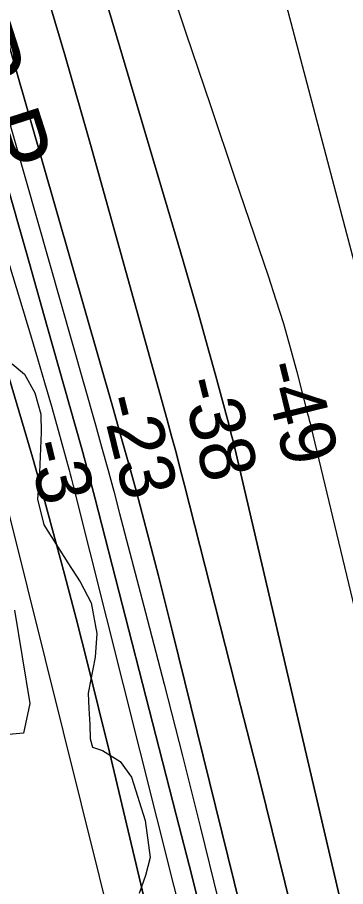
# Model space of a CAD drawing. Extents: x 3625074 to 3663148, y 511451 to 537151.
# Drawn here: x 3632039 to 3632438, y 525814 to 526871 of the extents above; entities that cross this region are included whole.
import ezdxf

# ---------------------------------------------------------------- set-up
doc = ezdxf.new("R2010")
doc.units = 0
for name, color, linetype in [('V-RIVR-EDGE', 7, 'Continuous'), ('V-RIVR-RANG', 7, 'Continuous'), ('V-SITE-VEGE', 7, 'Continuous'), ('V-TOPO-DPTH', 7, 'Continuous'), ('V-TOPO-MAJR', 7, 'Continuous'), ('V-TOPO-MINR', 7, 'Continuous'), ('V-TOPO-WATR', 7, 'Continuous'), ('V-TOPO-WATR-IDEN', 7, 'Continuous')]:
    doc.layers.add(name, color=color, linetype=linetype)

msp = doc.modelspace()

# ---------------------------------------------------------------- linework, layer by layer
at = {"layer": 'V-RIVR-EDGE'}
for points in [[(3632032.6, 526449.8), (3632047.6, 526437.2), (3632060.2, 526414.4), (3632067.3, 526388.5), (3632067.9, 526366.3), (3632065.9, 526317.7), (3632063.5, 526285.3), (3632071.2, 526254), (3632100.5, 526207.7), (3632115.4, 526184.9), (3632128.6, 526159), (3632135.7, 526121.8), (3632133.8, 526093), (3632125.3, 526049.2), (3632125.9, 526030.6), (3632127, 526011.4), (3632127.6, 525994), (3632130.5, 525983.7), (3632142.5, 525979.5)], [(3632142.5, 525979.5), (3632164.1, 525966.3), (3632177.9, 525947), (3632194.6, 525894.7), (3632200.5, 525849.7), (3632195, 525827.5), (3632187.1, 525805.9)]]:
    msp.add_lwpolyline(points, dxfattribs=at)
at = {"layer": 'V-SITE-VEGE'}
msp.add_lwpolyline([(3632035.6, 526150.3), (3632054.1, 526036.7), (3632046.4, 526000.9), (3632006.4, 525997.2)], dxfattribs=at)
at = {"layer": 'V-TOPO-DPTH'}
for points in [[(3631686.1, 527974.3), (3631902.6, 527272.7), (3631906.4, 527260.2), (3631910.3, 527247.6), (3631914.1, 527235.1), (3631917.8, 527222.5), (3631921.5, 527209.9), (3631925.2, 527197.4), (3631928.9, 527184.8), (3631932.5, 527172.2), (3632155.4, 526395.7), (3632165, 526361.9), (3632174.5, 526328), (3632183.8, 526294.1), (3632192.9, 526260.1), (3632201.9, 526226.1), (3632210.7, 526192.1), (3632219.4, 526158), (3632227.9, 526123.9), (3632370.3, 525547.3)], [(3632370.3, 525547.3), (3632227.9, 526123.9), (3632219.4, 526158), (3632210.7, 526192.1), (3632201.9, 526226.1), (3632192.9, 526260.1), (3632183.8, 526294.1), (3632174.5, 526328), (3632165, 526361.9), (3632155.4, 526395.7), (3631932.5, 527172.2), (3631928.9, 527184.8), (3631925.2, 527197.4), (3631921.5, 527209.9), (3631917.8, 527222.5), (3631914.1, 527235.1), (3631910.3, 527247.6), (3631906.4, 527260.2), (3631902.6, 527272.7), (3631686.1, 527974.3)], [(3632269.7, 525753.5), (3632251.1, 525827.5), (3632232.3, 525901.3), (3632133.6, 526285.6), (3632129.6, 526300.9), (3632125.6, 526316.1), (3632121.4, 526331.4), (3632117.2, 526346.6), (3632075.4, 526495.4), (3632050, 526584.9), (3632024.3, 526674.4), (3631998, 526763.7), (3631971.4, 526852.9), (3631867, 527199.3), (3631861.3, 527217.9), (3631855.5, 527236.6), (3631849.5, 527255.1), (3631843.4, 527273.7), (3631812.1, 527368.1), (3631789.8, 527433.6), (3631766.6, 527498.9), (3631742.3, 527563.7), (3631717.2, 527628.2), (3631629.3, 527848.4)], [(3631629.3, 527848.4), (3631717.2, 527628.2), (3631742.3, 527563.7), (3631766.6, 527498.9), (3631789.8, 527433.6), (3631812.1, 527368.1), (3631843.4, 527273.7), (3631849.5, 527255.1), (3631855.5, 527236.6), (3631861.3, 527217.9), (3631867, 527199.3), (3631971.4, 526852.9), (3631998, 526763.7), (3632024.3, 526674.4), (3632050, 526584.9), (3632075.4, 526495.4), (3632117.2, 526346.6), (3632121.4, 526331.4), (3632125.6, 526316.1), (3632129.6, 526300.9), (3632133.6, 526285.6), (3632232.3, 525901.3), (3632251.1, 525827.5), (3632269.7, 525753.5)], [(3631790.9, 527794.7), (3631820, 527705.4), (3631849.1, 527616.1), (3631878.3, 527526.8), (3631907.6, 527437.5), (3631950, 527308), (3631958, 527283.5), (3631965.9, 527258.8), (3631973.6, 527234.2), (3631981.2, 527209.5), (3632032.1, 527042.4), (3632064.6, 526934), (3632096.7, 526825.4), (3632127.9, 526716.6), (3632158.5, 526607.7), (3632221.2, 526381.8), (3632226.6, 526361.9), (3632232, 526342), (3632237.2, 526322.1), (3632242.4, 526302.1), (3632310.6, 526034.4), (3632333.9, 525942.6), (3632356.9, 525850.8), (3632379.6, 525758.9)], [(3632379.6, 525758.9), (3632356.9, 525850.8), (3632333.9, 525942.6), (3632310.6, 526034.4), (3632242.4, 526302.1), (3632237.2, 526322.1), (3632232, 526342), (3632226.6, 526361.9), (3632221.2, 526381.8), (3632158.5, 526607.7), (3632127.9, 526716.6), (3632096.7, 526825.4), (3632064.6, 526934), (3632032.1, 527042.4), (3631981.2, 527209.5), (3631973.6, 527234.2), (3631965.9, 527258.8), (3631958, 527283.5), (3631950, 527308), (3631907.6, 527437.5), (3631878.3, 527526.8), (3631849.1, 527616.1), (3631820, 527705.4), (3631790.9, 527794.7)], [(3632040, 527252.6), (3632237.5, 526586), (3632248.5, 526548.3), (3632259.4, 526510.5), (3632270, 526472.6), (3632280.3, 526434.7), (3632297.8, 526370.2), (3632299.3, 526364.5), (3632300.7, 526358.7), (3632302.2, 526353), (3632303.5, 526347.2), (3632434.9, 525784.6)], [(3632434.9, 525784.6), (3632303.5, 526347.2), (3632302.2, 526353), (3632300.7, 526358.7), (3632299.3, 526364.5), (3632297.8, 526370.2), (3632280.3, 526434.7), (3632270, 526472.6), (3632259.4, 526510.5), (3632248.5, 526548.3), (3632237.5, 526586), (3632040, 527252.6)], [(3632263, 525506.3), (3632150.9, 525977.4), (3632137.7, 526031.7), (3632124.3, 526085.9), (3632110.4, 526140), (3632096.3, 526194.1), (3632085.9, 526232.8), (3632076.6, 526267.3), (3632067, 526301.9), (3632057.2, 526336.3), (3632047.1, 526370.7), (3631896.9, 526877.4)], [(3631896.9, 526877.4), (3632047.1, 526370.7), (3632057.2, 526336.3), (3632067, 526301.9), (3632076.6, 526267.3), (3632085.9, 526232.8), (3632096.3, 526194.1), (3632110.4, 526140), (3632124.3, 526085.9), (3632137.7, 526031.7), (3632150.9, 525977.4), (3632263, 525506.3)]]:
    msp.add_lwpolyline(points, dxfattribs=at)
at = {"layer": 'V-TOPO-MAJR'}
msp.add_lwpolyline([(3632214.7, 526940.6), (3632244.1, 526852.2), (3632273.8, 526763.8), (3632303.6, 526675.6), (3632344.1, 526556.7), (3632353.6, 526527.8), (3632362.6, 526498.8), (3632371, 526469.6), (3632379, 526440.3), (3632392.2, 526389.1), (3632393.2, 526385.3), (3632394.2, 526381.5), (3632395.1, 526377.6), (3632396, 526373.8), (3632543.2, 525760.5)], dxfattribs=at)
at = {"layer": 'V-TOPO-MINR'}
for points in [[(3631686.1, 527974.3), (3631902.6, 527272.7), (3631906.4, 527260.2), (3631910.3, 527247.6), (3631914.1, 527235.1), (3631917.8, 527222.5), (3631921.5, 527209.9), (3631925.2, 527197.4), (3631928.9, 527184.8), (3631932.5, 527172.2), (3632155.4, 526395.7), (3632165, 526361.9), (3632174.5, 526328), (3632183.8, 526294.1), (3632192.9, 526260.1), (3632201.9, 526226.1), (3632210.7, 526192.1), (3632219.4, 526158), (3632227.9, 526123.9), (3632370.3, 525547.3)], [(3631629.3, 527848.4), (3631717.2, 527628.2), (3631742.3, 527563.7), (3631766.6, 527498.9), (3631789.8, 527433.6), (3631812.1, 527368.1), (3631843.4, 527273.7), (3631849.5, 527255.1), (3631855.5, 527236.6), (3631861.3, 527217.9), (3631867, 527199.3), (3631971.4, 526852.9), (3631998, 526763.7), (3632024.3, 526674.4), (3632050, 526584.9), (3632075.4, 526495.4), (3632117.2, 526346.6), (3632121.4, 526331.4), (3632125.6, 526316.1), (3632129.6, 526300.9), (3632133.6, 526285.6), (3632232.3, 525901.3), (3632251.1, 525827.5), (3632269.7, 525753.5)], [(3631698.5, 527797), (3631727.4, 527716), (3631755.3, 527634.7), (3631782.3, 527553.1), (3631862.4, 527305.7), (3631872.6, 527273.9), (3631882.6, 527242), (3631892.5, 527210.1), (3631902.2, 527178.1), (3631929.6, 527086.5), (3631952.7, 527008.7), (3631975.6, 526930.8), (3631998.2, 526852.8), (3632020.6, 526774.7), (3632134, 526375.6), (3632141.5, 526348.7), (3632149, 526321.8), (3632156.2, 526294.9), (3632163.4, 526267.9), (3632194.9, 526147.6), (3632217.5, 526060.4), (3632239.8, 525973.1), (3632261.7, 525885.7), (3632283.2, 525798.2)], [(3631790.9, 527794.7), (3631820, 527705.4), (3631849.1, 527616.1), (3631878.3, 527526.8), (3631907.6, 527437.5), (3631950, 527308), (3631958, 527283.5), (3631965.9, 527258.8), (3631973.6, 527234.2), (3631981.2, 527209.5), (3632032.1, 527042.4), (3632064.6, 526934), (3632096.7, 526825.4), (3632127.9, 526716.6), (3632158.5, 526607.7), (3632221.2, 526381.8), (3632226.6, 526361.9), (3632232, 526342), (3632237.2, 526322.1), (3632242.4, 526302.1), (3632310.6, 526034.4), (3632333.9, 525942.6), (3632356.9, 525850.8), (3632379.6, 525758.9)], [(3632264, 527274.1), (3632439.6, 526608.5), (3632448.4, 526574.7), (3632457, 526540.8), (3632465.4, 526506.8), (3632473.6, 526472.8), (3632488.3, 526410.7), (3632489, 526407.7), (3632489.7, 526404.7), (3632490.4, 526401.7), (3632491, 526398.6), (3632514.8, 526292.2), (3632527.3, 526235.9), (3632539.8, 526179.7), (3632552.1, 526123.4), (3632564.5, 526067.1), (3632662.5, 525616.7)], [(3632040, 527252.6), (3632237.5, 526586), (3632248.5, 526548.3), (3632259.4, 526510.5), (3632270, 526472.6), (3632280.3, 526434.7), (3632297.8, 526370.2), (3632299.3, 526364.5), (3632300.7, 526358.7), (3632302.2, 526353), (3632303.5, 526347.2), (3632434.9, 525784.6)], [(3631831.9, 527220.3), (3632054.8, 526485.1), (3632063.5, 526456.2), (3632072, 526427.2), (3632080.3, 526398.2), (3632088.4, 526369.2), (3632101.9, 526320.5), (3632103.2, 526315.7), (3632104.5, 526311), (3632105.7, 526306.3), (3632106.9, 526301.5), (3632289.7, 525573.9)], [(3631753.2, 527189.1), (3631895, 526732), (3631917.4, 526658.8), (3631939.3, 526585.5), (3631960.7, 526512.1), (3631981.6, 526438.5), (3632015.9, 526315.9), (3632019.3, 526303.5), (3632022.7, 526291.1), (3632025.9, 526278.7), (3632029.1, 526266.2), (3632160.3, 525738.3)]]:
    msp.add_lwpolyline(points, dxfattribs=at)
at = {"layer": 'V-TOPO-WATR'}
msp.add_lwpolyline([(3631896.9, 526877.4), (3632047.1, 526370.7), (3632057.2, 526336.3), (3632067, 526301.9), (3632076.6, 526267.3), (3632085.9, 526232.8), (3632096.3, 526194.1), (3632110.4, 526140), (3632124.3, 526085.9), (3632137.7, 526031.7), (3632150.9, 525977.4), (3632263, 525506.3)], dxfattribs=at)

# ---------------------------------------------------------------- texts
at = {"layer": 'V-RIVR-RANG'}
for s, rotation, p in [('-49', 283.8077, (3632335.3, 526447.4)), ('-38', 283.8077, (3632237.1, 526428.1)), ('-23', 283.8077, (3632139.4, 526406.6)), ('-3', 283.5283, (3632050.2, 526351.9))]:
    msp.add_text(s, height=67, rotation=rotation, dxfattribs=at).set_placement(p)
at = {"layer": 'V-TOPO-WATR-IDEN'}
msp.add_text('L.W.R.P.', height=83, rotation=287.7902, dxfattribs=at).set_placement((3631878.8, 527067.3))

doc.saveas('drawing.dxf')
